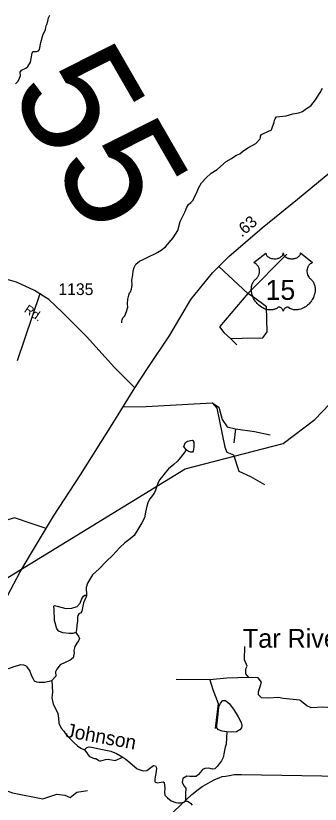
# Model space of a CAD drawing. Extents: x 2056842 to 2160602, y 826753 to 1016856.
# Drawn here: x 2105441 to 2108683, y 891536 to 899934 of the extents above; entities that cross this region are included whole.
import ezdxf

# ---------------------------------------------------------------- set-up
doc = ezdxf.new("R2010")
doc.units = 0
for name, color, linetype in [('Exist Civil Demographics Community Label', 7, 'Continuous'), ('Exist Hydrographic Creek Single Shore', 7, 'Continuous'), ('Exist Hydrographic Creek Single Shore Label', 7, 'Continuous'), ('Exist Hydrographic Misc Water Feature', 7, 'Continuous'), ('Exist Railroad Mainline', 7, 'Continuous'), ('Exist Road Non-System Type 51', 7, 'Continuous'), ('Exist Road Primary US Attributed', 7, 'Continuous'), ('Exist Road Primary US Mileage Hundredths English Label', 7, 'Continuous'), ('Exist Road Primary US Shield CELL', 7, 'Continuous'), ('Exist Road Primary US Shield Number Label', 7, 'Continuous'), ('Exist Road Secondary Structure Standard Bridge Number Label', 7, 'Continuous'), ('Exist Road Secondary Type 51 Attributed', 7, 'Continuous'), ('Exist Road Secondary Type 51 Label', 7, 'Continuous'), ('Exist Road Secondary Type 51 Number Label', 7, 'Continuous'), ('Exist Utilities Telephone Line', 7, 'Continuous')]:
    doc.layers.add(name, color=color, linetype=linetype)

msp = doc.modelspace()

# ---------------------------------------------------------------- linework, layer by layer
at = {"layer": 'Exist Hydrographic Creek Single Shore'}
for points in [[(2105438.5, 899209.2), (2105462.5, 899235.2), (2105478.3, 899257.2), (2105490.4, 899297.2), (2105489.6, 899331.8), (2105502.4, 899356.4), (2105548.3, 899376.7), (2105570.7, 899394.8), (2105596.3, 899439.6), (2105604.9, 899479.2), (2105615.5, 899535.7), (2105623.7, 899551.7), (2105662.5, 899553.9), (2105683.8, 899559.2), (2105694.5, 899576.3), (2105708.4, 899648.9), (2105734, 899736.5), (2105757.5, 899784.1), (2105760.7, 899811.8), (2105766, 899826.8), (2105771.3, 899841.7), (2105782, 899875.9), (2105790.5, 899912.2), (2105802.3, 899942.1)], [(2107254.2, 895311.2), (2107234.3, 895279.2), (2107218.6, 895259.2), (2107194.6, 895229.1), (2107162.8, 895191), (2107124.8, 895154.9), (2107069.1, 895106.8), (2107033, 895064.6), (2106993.4, 895016.5), (2106973.3, 894992.5), (2106955.5, 894952.4), (2106941.5, 894914.3), (2106929.8, 894880.3), (2106917.7, 894856.3), (2106897.9, 894824.2), (2106870.2, 894788.1), (2106852.1, 894756.1), (2106836.3, 894710), (2106824.2, 894648.2), (2106810.5, 894587.1), (2106781.8, 894533.4), (2106751.8, 894481), (2106700.7, 894399.9), (2106659.5, 894361.2), (2106603.4, 894321.2), (2106548.5, 894271.3), (2106471.1, 894186.4), (2106408.8, 894126.5), (2106328.9, 894044.1), (2106256.6, 893978), (2106206.7, 893889.4), (2106190.5, 893843.2), (2106193, 893762.5)], [(2106080.5, 893363.9), (2106049.5, 893355.7), (2106010.8, 893353.2), (2105942.2, 893363.1), (2105901.1, 893380.6), (2105879.9, 893405.6), (2105854.9, 893491.7), (2105848.7, 893612.8), (2105847.4, 893645.2), (2105854.9, 893651.5), (2105881.1, 893645.2), (2105975.9, 893619), (2106037, 893624), (2106093.2, 893641.5), (2106128.1, 893678.9), (2106141.8, 893717.6), (2106163, 893752.6), (2106178, 893761.3), (2106185.5, 893762.5)], [(2106185.5, 893762.5), (2106193, 893762.5), (2106195.5, 893753.8), (2106186.7, 893738.8), (2106163, 893681.4), (2106143.1, 893594), (2106133.1, 893574.1), (2106114.4, 893562.8), (2106100.7, 893546.6), (2106096.9, 893527.9), (2106096.9, 893488), (2106091.9, 893438), (2106086.9, 893394.3), (2106080.5, 893363.9)], [(2106080.5, 893363.9), (2106112.5, 893320), (2106118.9, 893300.1), (2106108.8, 893276), (2106092.8, 893251.9), (2106071.1, 893215.8), (2106061, 893173.9), (2106062, 893147), (2106050.8, 893096.5), (2106019.6, 893070.3), (2105914.8, 893020.4), (2105877.4, 892975.5), (2105864.9, 892944.3), (2105866, 892901.2), (2105823.7, 892852.9)], [(2105176.1, 893023.7), (2105231, 893008.7), (2105315.8, 892983.7), (2105366.9, 892981.2), (2105423.7, 893003.9), (2105463.5, 893014), (2105495.5, 893024.1), (2105523.6, 893022.2), (2105543.5, 893014.2), (2105559.9, 892998.3), (2105591.9, 892954.4), (2105610.1, 892902.5), (2105626.1, 892870.5), (2105638, 892850.6), (2105662, 892840.7), (2105686.4, 892836.7), (2105750.2, 892836.9), (2105823.7, 892852.9)], [(2105823.7, 892852.9), (2105831.2, 892730.6), (2105828.7, 892698.1), (2105825, 892670.7), (2105838.7, 892602), (2105876.1, 892534.6), (2105888.6, 892500.9), (2105897.3, 892453.5), (2105901.1, 892399.8), (2105925.5, 892345.6), (2105951.7, 892313.7), (2105963.8, 892297.7), (2105999.6, 892253.8), (2106062.1, 892189.9), (2106098.4, 892156.1), (2106134.2, 892132.2), (2106172.4, 892116.3)], [(2107687.4, 892307.4), (2107680.1, 892177), (2107672.1, 892143), (2107660.2, 892088.9), (2107648.3, 892033), (2107632.6, 891996.9), (2107608.6, 891964.8), (2107586.8, 891938.7), (2107560.8, 891912.7), (2107536.8, 891908.6), (2107496.8, 891918.4), (2107452.7, 891916.4), (2107428.7, 891904.3), (2107406.8, 891876.2), (2107387.1, 891852.2), (2107363.1, 891832), (2107295, 891829.8), (2107263.1, 891833.7), (2107219.2, 891809.5), (2107215.3, 891789.6), (2107211.4, 891769.6), (2107219.4, 891753.7), (2107235.4, 891729.7), (2107251.6, 891707.7), (2107253.6, 891691.7), (2107249.5, 891659.8), (2107247.9, 891611.7), (2107247.9, 891571.7)], [(2106172.4, 892116.3), (2106197.3, 892140.2), (2106221.3, 892148.1), (2106246.4, 892142.6), (2106366.4, 892117.5), (2106453.7, 892100), (2106513.6, 892076.3), (2106580.9, 892038.6)], [(2106172.4, 892116.3), (2106196.6, 892084.4), (2106208.7, 892064.4), (2106224.7, 892044.5), (2106256.7, 892028.5), (2106280.6, 892024.6), (2106292.5, 892022.7), (2106300.5, 892018.7), (2106316.5, 892008.8), (2106320.8, 892000.8), (2106332.7, 891996.9), (2106344.8, 891996.9), (2106372.5, 892005), (2106396.5, 892013.1), (2106424.6, 892017.2), (2106499.8, 891999.9), (2106580.9, 892038.6)], [(2106580.9, 892038.6), (2106613.4, 892014.9), (2106657, 891981.2), (2106734.4, 891913.8), (2106798, 891890.1), (2106837.9, 891896.3), (2106907.8, 891948.7), (2106927.7, 891945), (2106938.9, 891925), (2106937.7, 891883.8), (2106922.7, 891805.2), (2106922.7, 891775.2), (2106947.7, 891764), (2107012.5, 891774), (2107021.3, 891767.7), (2107027.7, 891707), (2107025.6, 891663), (2107029.9, 891631), (2107057.8, 891603.2), (2107095.7, 891571.3), (2107144.1, 891553.4), (2107168.1, 891551.5), (2107196, 891549.5), (2107231.9, 891557.7), (2107247.9, 891571.7)], [(2107247.9, 891571.7), (2107257.9, 891569.7), (2107265.9, 891569.7), (2107275.8, 891565.8), (2107300.2, 891545.9), (2107318, 891526)]]:
    msp.add_lwpolyline(points, dxfattribs=at)
at = {"layer": 'Exist Hydrographic Misc Water Feature'}
for points in [[(2106570.4, 896662.9), (2106570.4, 896682.9), (2106574.1, 896695), (2106582.1, 896715), (2106604, 896739.1), (2106621.9, 896785.1), (2106633.7, 896829.1), (2106631.5, 896867.2), (2106635.6, 896917.2), (2106643.4, 896957.2), (2106651.4, 896981.2), (2106663.3, 896993.2), (2106675.2, 897021.3), (2106679.1, 897069.2), (2106676.8, 897117.2), (2106686.6, 897173.3), (2106690.5, 897217.3), (2106700.4, 897253.4), (2106720.3, 897289.4), (2106758.4, 897319.5), (2106796.1, 897337.5), (2106860.1, 897369.7), (2106920.6, 897399.9), (2106952.6, 897416), (2106988.9, 897437.3), (2107035.8, 897472.8), (2107118, 897567.8), (2107168.1, 897646.8), (2107191.6, 897744), (2107228.6, 897812.9), (2107246.6, 897850.9), (2107262.2, 897895), (2107282.3, 897923.1), (2107306.3, 897945.1), (2107330.1, 897971.2), (2107346.1, 898007.2), (2107365.8, 898043.3), (2107387.7, 898097.4), (2107417.7, 898155.4), (2107469.3, 898207.6), (2107523.3, 898257.7), (2107586.4, 898295.3), (2107621.7, 898327.3), (2107682.5, 898380.7), (2107738, 898412.8), (2107763.6, 898432), (2107790.3, 898449.1), (2107825.5, 898464), (2107856.4, 898487.5), (2107910.8, 898528.1), (2107998.3, 898575), (2108042.1, 898623.1), (2108047.4, 898638), (2108046.3, 898653), (2108057, 898667.9), (2108141.3, 898709.6), (2108159.5, 898717), (2108166.9, 898728.8), (2108191.5, 898799.8), (2108197.3, 898823.8), (2108203.2, 898835.8), (2108217.4, 898855.9), (2108253.2, 898861.9), (2108321.3, 898868.2), (2108393.1, 898888.4), (2108457.2, 898900.9), (2108494.5, 898913.7), (2108536.1, 898947.9), (2108583.1, 898974.6), (2108632.2, 899037.6), (2108682.2, 899117.2), (2108707.9, 899161.4)], [(2107254.2, 895311.2), (2107232.1, 895346.2), (2107237.1, 895364.9), (2107247.1, 895388.7), (2107268.3, 895402.4), (2107319.4, 895414.9), (2107329.4, 895408.6), (2107336.9, 895387.4), (2107338.1, 895337.5), (2107330.6, 895296.3), (2107321.9, 895285.1), (2107300.7, 895286.3), (2107278.2, 895297.5), (2107254.2, 895311.2)], [(2107687.4, 892307.4), (2107640, 892312.4), (2107600.1, 892327.4), (2107582.6, 892348.6), (2107581.4, 892371.1), (2107596.3, 892494.7), (2107603.8, 892574.6), (2107620, 892612), (2107645, 892639.5), (2107674.9, 892639.5), (2107713.6, 892609.5), (2107759.8, 892549.6), (2107808.4, 892467.2), (2107842.1, 892404.8), (2107849.6, 892373.6), (2107845.8, 892351.1), (2107827.1, 892328.7), (2107793.4, 892308.7), (2107734.8, 892303.7), (2107687.4, 892307.4)]]:
    msp.add_lwpolyline(points, dxfattribs=at)
at = {"layer": 'Exist Railroad Mainline'}
msp.add_lwpolyline([(2105695.2, 890108), (2107316.2, 891640.8), (2107384, 891691), (2107425.9, 891723.2), (2107465.8, 891747.4), (2107515.8, 891775.5), (2107561.7, 891797.6), (2107605.7, 891817.9), (2107637.5, 891829.8), (2107673.5, 891836.1), (2107717.6, 891842.2), (2107767.4, 891852.3), (2107843.4, 891852.6), (2109343.6, 891828.8)], dxfattribs=at)
at = {"layer": 'Exist Road Non-System Type 51'}
for p, q in [((2107912.9, 896975.8), (2108327, 897393.2)), ((2107604, 897264.7), (2107912.9, 896975.8)), ((2105697.7, 896971), (2105456.6, 896257.4)), ((2107728.2, 896495.9), (2107796.7, 896427.3)), ((2107780.3, 895534.5), (2107762.4, 895385.4)), ((2107506.2, 892861.9), (2107148, 892865.6))]:
    msp.add_line(p, q, dxfattribs=at)
for points in [[(2105765.3, 894472.7), (2105616.7, 894521.6), (2105426, 894587.2), (2105286, 894542.5), (2105169.8, 894506.7), (2105000, 894497.8), (2104839.2, 894569.3), (2104699.1, 894691.5), (2104559.1, 894718.4), (2104493.6, 894706.4), (2104355, 894773.5), (2104319.3, 894830.2), (2104226.9, 894824.2), (2104122.7, 894851), (2103949.9, 894874.9), (2103887.3, 895012), (2103762.2, 895426.4), (2103272.1, 896578.6), (2103144, 897136.1)], [(2107912.9, 896975.8), (2107609, 896621.1), (2107656.7, 896561.5), (2107728.2, 896495.9)], [(2107728.2, 896495.9), (2107853.3, 896498.9), (2108070.8, 896504.8), (2108118.4, 896567.4), (2108112.5, 896832.8), (2107972.5, 896937.1), (2107912.9, 896975.8)], [(2106585.3, 895768.9), (2106830, 895773), (2107533, 895811.7)], [(2107533, 895811.7), (2107604.5, 895764), (2107637.3, 895632.8), (2107690.9, 895555.3), (2107780.3, 895534.5)], [(2107533, 895811.7), (2107580.7, 895755.1), (2107667.1, 895340.7), (2107688, 895287), (2107759.5, 895257.2), (2107816.1, 895084.3), (2107941.2, 895027.7), (2108090.1, 894941.2)], [(2107780.3, 895534.5), (2107982.9, 895507.6), (2108149.7, 895471.9)], [(2107922.6, 892885), (2107892, 892925.9), (2107892, 892978.1), (2107903.9, 893006.4), (2107896.5, 893022.8), (2107877.1, 893073.5), (2107880.1, 893216.6)], [(2107922.6, 892885), (2107688, 892878.2), (2107506.2, 892861.9)], [(2107506.2, 892861.9), (2107538.3, 892758.3), (2107597.8, 892609.2), (2107564.3, 892341.6)], [(2108865.5, 892558.5), (2108711.3, 892569.7), (2108586.2, 892563.7), (2108540, 892583.1), (2108467, 892644.2), (2108289.7, 892660.6), (2108239.8, 892671.8), (2108137.1, 892665.8), (2108058.1, 892668.8), (2108026.8, 892700.1), (2108025.4, 892734.4), (2108056.6, 892837.3), (2108023.9, 892882), (2107922.6, 892885)], [(2104999.3, 891837.8), (2105187, 891775.2), (2105327, 891685.8), (2105407.4, 891659), (2105730.7, 891591.9), (2105876.6, 891642.6), (2105963, 891633.6), (2106019.6, 891606.8), (2106091.1, 891663.4), (2106204.3, 891681.3)]]:
    msp.add_lwpolyline(points, dxfattribs=at)
at = {"layer": 'Exist Road Primary US Attributed'}
for points in [[(2106709.1, 895969.6), (2106845.6, 896176.3), (2107080, 896533.2), (2107306.4, 896912.5), (2107534.5, 897196.5), (2107709.7, 897368.2), (2108065.4, 897675.6), (2108441.7, 897982.1), (2108928.5, 898383)], [(2103485.5, 891465.4), (2103896, 891910.4), (2104108, 892154.9), (2104278.7, 892338.2), (2104642.5, 892736.4), (2104920.9, 893052.8), (2104972.6, 893114.2), (2105082.6, 893268.5), (2105286.5, 893629), (2105489.5, 894011.9), (2105652.1, 894284.2), (2105844.3, 894604.2), (2106130.9, 895045.6), (2106485.7, 895607.4), (2106709.1, 895969.6)]]:
    msp.add_lwpolyline(points, dxfattribs=at)
at = {"layer": 'Exist Road Primary US Shield CELL'}
msp.add_lwpolyline([(2108105.4, 897407), (2108105.7, 897401.7), (2108107, 897395.4), (2108108, 897392.1), (2108111, 897385.9), (2108115.8, 897378.5), (2108122.6, 897371.3), (2108130.3, 897365), (2108135.5, 897361.6), (2108144.2, 897356.9), (2108154.2, 897352.7), (2108165.3, 897349.5), (2108176.6, 897347.3), (2108189, 897345.9), (2108201.2, 897345.7), (2108214.4, 897346.6), (2108229, 897349.5), (2108235.8, 897351.2), (2108243.3, 897353.8), (2108250.3, 897356.7), (2108257.9, 897360.8), (2108264.1, 897364.7), (2108268.9, 897368.2), (2108275.7, 897374.8), (2108281.2, 897381.5), (2108283.5, 897385.3), (2108285.4, 897389), (2108288.1, 897396.7), (2108288.9, 897400.1), (2108289.4, 897407.3), (2108289.9, 897401.3), (2108290.5, 897397.6), (2108291.5, 897393.9), (2108293, 897390), (2108295.7, 897384.6), (2108298.8, 897380), (2108304.5, 897373.2), (2108308.1, 897369.9), (2108311.3, 897367.2), (2108320.1, 897361.2), (2108330.3, 897356.1), (2108335.3, 897353.9), (2108340.5, 897352), (2108347, 897350.1), (2108353.7, 897348.5), (2108360.4, 897347.3), (2108367.3, 897346.3), (2108374.3, 897345.8), (2108379.9, 897345.7), (2108386.9, 897345.7), (2108393.4, 897346.1), (2108400, 897346.9), (2108407.3, 897348.1), (2108413.1, 897349.4), (2108420.9, 897351.4), (2108427.9, 897353.9), (2108434, 897356.6), (2108442, 897360.8), (2108448.5, 897364.8), (2108453.2, 897368.6), (2108458.8, 897373.8), (2108464.1, 897379.9), (2108467.2, 897384.4), (2108469.4, 897389), (2108471.5, 897393.9), (2108472.7, 897399.1), (2108473.3, 897403.6), (2108473.5, 897407.4), (2108602, 897304.9), (2108599, 897303.8), (2108592, 897300.4), (2108586.5, 897297.1), (2108577.6, 897290.9), (2108573.8, 897287.5), (2108570, 897283.9), (2108566.6, 897280.1), (2108563.5, 897276.5), (2108559.8, 897271.3), (2108556.4, 897266.2), (2108553.1, 897260.5), (2108550.8, 897255.5), (2108546.8, 897245.2), (2108544.9, 897238.7), (2108543.7, 897233.1), (2108542.2, 897221.6), (2108541.8, 897216.2), (2108541.8, 897210.8), (2108542.1, 897205.1), (2108542.6, 897199.6), (2108543.6, 897193.9), (2108544.5, 897188.9), (2108546.1, 897182.7), (2108548.4, 897175.6), (2108551.2, 897168.7), (2108557.1, 897157.5), (2108564.6, 897146.1), (2108570, 897139.7), (2108575.4, 897134.3), (2108583.3, 897127.6), (2108587.6, 897123.8), (2108592.5, 897118.8), (2108600.6, 897109.5), (2108603.8, 897105.1), (2108607.1, 897100.1), (2108610.2, 897095.1), (2108613.2, 897089.6), (2108615.6, 897084.8), (2108620.2, 897073.8), (2108623.5, 897063.1), (2108625, 897057.4), (2108627.4, 897044.8), (2108628.3, 897038.6), (2108629.3, 897026.3), (2108629.3, 897011.4), (2108628.2, 896997.3), (2108625.5, 896980.8), (2108623.3, 896970.9), (2108619.9, 896959.4), (2108616.7, 896949.5), (2108610.8, 896934.8), (2108605.6, 896924.2), (2108598.8, 896911.7), (2108594.2, 896904.2), (2108588.8, 896896.1), (2108582, 896886.9), (2108574.1, 896877), (2108564.7, 896866.6), (2108557, 896858.9), (2108547, 896849.9), (2108540.9, 896844.9), (2108532.2, 896838.4), (2108520.4, 896830.5), (2108508.7, 896823.7), (2108498.7, 896818.6), (2108489.9, 896814.8), (2108478.5, 896810.5), (2108459.5, 896805.2), (2108452.6, 896803.8), (2108444.4, 896802.6), (2108436.8, 896801.8), (2108429.3, 896801.4), (2108419.3, 896801.4), (2108409.3, 896802.1), (2108399.9, 896803.5), (2108390.1, 896805.5), (2108379.9, 896808.6), (2108370.6, 896812.2), (2108361.2, 896816.9), (2108345.2, 896826.9), (2108340.6, 896829.3), (2108338.1, 896830), (2108331.9, 896830.3), (2108326.1, 896829.1), (2108320.2, 896826.7), (2108316.6, 896824.8), (2108311.9, 896821.7), (2108308.3, 896818.8), (2108303.8, 896814.7), (2108300.8, 896811.2), (2108298.5, 896808.4), (2108294, 896801.4), (2108292.4, 896798), (2108290.7, 896793.7), (2108289.3, 896787.3), (2108287.3, 896795.4), (2108284.9, 896800.7), (2108282.2, 896805.2), (2108279.3, 896809.3), (2108274.8, 896814.4), (2108270.8, 896818.3), (2108266, 896822.3), (2108260.8, 896825.4), (2108256.6, 896827.5), (2108252.9, 896828.9), (2108248.2, 896830.1), (2108244.4, 896830.4), (2108241.3, 896830.3), (2108237, 896829.3), (2108231.2, 896825.1), (2108225.7, 896821.3), (2108219.7, 896817.6), (2108212.6, 896813.8), (2108207.3, 896811.4), (2108201.1, 896809), (2108193.8, 896806.5), (2108185.9, 896804.5), (2108177.8, 896802.9), (2108170.6, 896801.7), (2108163, 896801.1), (2108156.1, 896800.8), (2108148.8, 896800.9), (2108142.1, 896801.4), (2108134.3, 896802.1), (2108124.5, 896803.6), (2108116.5, 896805.4), (2108108, 896807.7), (2108099.2, 896810.4), (2108089.9, 896814), (2108078.2, 896819.1), (2108070.1, 896823.3), (2108057.2, 896830.6), (2108042.2, 896841), (2108030.9, 896850.2), (2108022.5, 896857.7), (2108010.3, 896870.2), (2108003.1, 896878.3), (2107991.9, 896892.9), (2107984.6, 896903.5), (2107980, 896911.2), (2107973.1, 896923.7), (2107969.4, 896931.5), (2107964.5, 896942.9), (2107960.7, 896953.3), (2107957.5, 896963.2), (2107955.8, 896969.5), (2107953.4, 896980.5), (2107951.9, 896988.4), (2107950.4, 896999.1), (2107949.6, 897010.4), (2107949.5, 897020.8), (2107949.7, 897029.5), (2107950.7, 897039.6), (2107952.4, 897050.3), (2107954.5, 897059.5), (2107956.4, 897066.1), (2107959.1, 897074.2), (2107962.7, 897083), (2107967, 897091.6), (2107971, 897098.6), (2107976.1, 897106.2), (2107981.1, 897112.7), (2107987.7, 897119.8), (2107994.5, 897126.4), (2108000.8, 897131.5), (2108008.2, 897138.7), (2108012.1, 897143.2), (2108016.8, 897149.3), (2108020.5, 897155), (2108023.5, 897160.1), (2108027.4, 897167.6), (2108029.7, 897173.2), (2108032.7, 897181.9), (2108034.2, 897188), (2108035.7, 897195.8), (2108036.7, 897203.2), (2108037.1, 897212.4), (2108036.8, 897220), (2108035.8, 897228.9), (2108034.2, 897237.4), (2108032.2, 897244.8), (2108029, 897253.3), (2108026, 897259.6), (2108021.1, 897268), (2108015.6, 897275.8), (2108010, 897282.2), (2108004.3, 897287.9), (2107998.8, 897292.2), (2107993.6, 897295.9), (2107987.1, 897299.8), (2107980.8, 897303), (2107976.8, 897304.5)], close=True, dxfattribs=at)
at = {"layer": 'Exist Road Secondary Type 51 Attributed'}
msp.add_lwpolyline([(2106709.1, 895969.6), (2106491.5, 896189.4), (2106194.2, 896517.4), (2105939.1, 896772.7), (2105791.8, 896911.1), (2105639.1, 897008.2), (2105449.6, 897095.4), (2105269.9, 897147.5)], dxfattribs=at)
at = {"layer": 'Exist Utilities Telephone Line'}
msp.add_lwpolyline([(2070574.6, 855889.8), (2073540.2, 858741.1), (2079471.4, 864196.3), (2082575.1, 867047.6), (2086740, 870917.2), (2087764.9, 872677.4), (2089015.1, 875921.4), (2089705.6, 877143.4), (2092053.4, 881391.2), (2094430.2, 885697.2), (2096843.4, 888330.3), (2097766.5, 889363.1), (2100637.6, 891101.5), (2103123.5, 892599.9), (2104820.7, 893625.5), (2107244.8, 895109.3), (2108287.8, 895378.4), (2108625.8, 895633), (2109723.4, 896782.2), (2110232.2, 897204.1), (2110707.5, 898076.3)], dxfattribs=at)

# ---------------------------------------------------------------- texts
at = {"layer": 'Exist Civil Demographics Community Label'}
msp.add_text('Tar River', height=200, dxfattribs=at).set_placement((2107860.1, 893203.1))
at = {"layer": 'Exist Hydrographic Creek Single Shore Label'}
msp.add_text('Johnson', height=150, rotation=349.62466, dxfattribs=at).set_placement((2105961.6, 892253.8))
at = {"layer": 'Exist Road Primary US Mileage Hundredths English Label'}
msp.add_text('.63', height=125, rotation=40.83533, dxfattribs=at).set_placement((2107847.2, 897569.7))
at = {"layer": 'Exist Road Primary US Shield Number Label'}
msp.add_text('15', height=212.5, dxfattribs=at).set_placement((2108101.2, 896907.7))
at = {"layer": 'Exist Road Secondary Structure Standard Bridge Number Label'}
msp.add_text('55', height=1230.31, rotation=300, dxfattribs=at).set_placement((2105360.6, 899142.3))
at = {"layer": 'Exist Road Secondary Type 51 Label'}
msp.add_text('Rd.', height=95, rotation=326.21256, dxfattribs=at).set_placement((2105522.1, 896784.1))
at = {"layer": 'Exist Road Secondary Type 51 Number Label'}
msp.add_text('1135', height=125, dxfattribs=at).set_placement((2105895.7, 896959.5))

doc.saveas('drawing.dxf')
